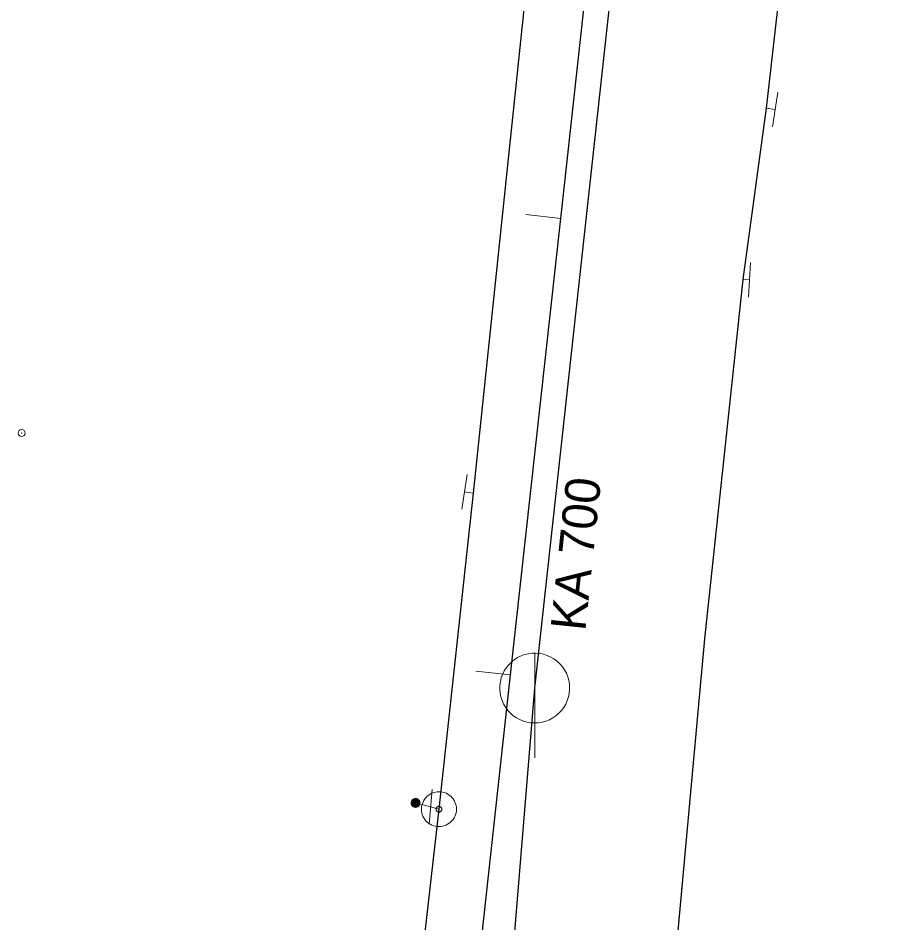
# Model space of a CAD drawing. Extents: x -783064 to -782702, y -1007904 to -1007145.
# Drawn here: x -782822.62 to -782797.57, y -1007652.48 to -1007626.56 of the extents above; entities that cross this region are included whole.
import ezdxf

# ---------------------------------------------------------------- set-up
doc = ezdxf.new("R2010")
doc.units = 0
doc.header["$LTSCALE"] = 0.4
doc.header["$PDMODE"] = 32
doc.header["$PDSIZE"] = 0.2
for name, color, linetype, lineweight in [('1', 7, 'Continuous', 13), ('11', 7, 'Continuous', 13), ('14', 7, 'Continuous', 13), ('17', 7, 'Continuous', 25), ('22', 7, 'Continuous', 13), ('34', 7, 'Continuous', 13), ('47', 7, 'Continuous', 13), ('9', 7, 'Continuous', 13)]:
    doc.layers.add(name, color=color, linetype=linetype, lineweight=lineweight)

msp = doc.modelspace()

# ---------------------------------------------------------------- linework, layer by layer
at = {"layer": '1'}
msp.add_point((-782822.52, -1007638.449), dxfattribs=at)
at = {"layer": '11'}
for p, q in [((-782808.078, -1007632.19), (-782807.083, -1007632.299)), ((-782809.511, -1007645.262), (-782808.517, -1007645.371))]:
    msp.add_line(p, q, dxfattribs=at)
at = {"layer": '14', "lineweight": 25}
for p, q in [((-782807.829, -1007645.75), (-782798.949, -1007564.67)), ((-782809.579, -1007667.28), (-782807.829, -1007645.75))]:
    msp.add_line(p, q, dxfattribs=at)
at = {"layer": '14'}
for p, q in [((-782801.199, -1007629.14), (-782800.94, -1007629.18)), ((-782801.87, -1007634.05), (-782801.68, -1007634.06)), ((-782809.59, -1007640.17), (-782809.84, -1007640.13)), ((-782810.809, -1007649.15), (-782811.239, -1007649.04)), ((-782810.57, -1007649.22), (-782810.809, -1007649.15))]:
    msp.add_line(p, q, dxfattribs=at)
at = {"layer": '14', "lineweight": 25}
msp.add_lwpolyline([(-782810.82, -1007666.31), (-782810.458, -1007663.075), (-782808.517, -1007645.371), (-782807.083, -1007632.299), (-782805.767, -1007620.301), (-782805.445, -1007617.359), (-782805.25, -1007615.57)], dxfattribs=at)
at = {"layer": '17'}
for points in [[(-782801.55, -1007565.42), (-782803.719, -1007584.76), (-782806.96, -1007615), (-782809.59, -1007640.17), (-782810.57, -1007649.22)], [(-782797.572, -1007594.291), (-782799.44, -1007613.69), (-782801.199, -1007629.14), (-782801.87, -1007634.05), (-782802.967, -1007644.343), (-782805.123, -1007667.966)], [(-782810.57, -1007649.22), (-782812.17, -1007663.22), (-782814.498, -1007684.393), (-782816.41, -1007701.78), (-782817.839, -1007714.615)]]:
    msp.add_lwpolyline(points, dxfattribs=at)
at = {"layer": '22'}
msp.add_line((-782807.829, -1007647.75), (-782807.828, -1007644.75), dxfattribs=at)
msp.add_lwpolyline([(-782806.829, -1007645.75), (-782806.834, -1007645.641), (-782806.852, -1007645.533), (-782806.882, -1007645.427), (-782806.922, -1007645.326), (-782806.974, -1007645.229), (-782807.036, -1007645.139), (-782807.108, -1007645.056), (-782807.188, -1007644.982), (-782807.276, -1007644.916), (-782807.37, -1007644.861), (-782807.47, -1007644.816), (-782807.575, -1007644.783), (-782807.682, -1007644.761), (-782807.791, -1007644.751), (-782807.901, -1007644.753), (-782808.009, -1007644.767), (-782808.116, -1007644.792), (-782808.219, -1007644.829), (-782808.317, -1007644.878), (-782808.409, -1007644.936), (-782808.495, -1007645.005), (-782808.572, -1007645.082), (-782808.641, -1007645.168), (-782808.7, -1007645.26), (-782808.748, -1007645.358), (-782808.785, -1007645.461), (-782808.811, -1007645.568), (-782808.825, -1007645.676), (-782808.828, -1007645.786), (-782808.818, -1007645.895), (-782808.797, -1007646.002), (-782808.763, -1007646.106), (-782808.719, -1007646.206), (-782808.664, -1007646.301), (-782808.598, -1007646.389), (-782808.524, -1007646.469), (-782808.441, -1007646.541), (-782808.351, -1007646.603), (-782808.255, -1007646.655), (-782808.153, -1007646.696), (-782808.048, -1007646.726), (-782807.94, -1007646.744), (-782807.83, -1007646.75), (-782807.721, -1007646.744), (-782807.613, -1007646.726), (-782807.508, -1007646.697), (-782807.406, -1007646.656), (-782807.309, -1007646.604), (-782807.219, -1007646.542), (-782807.136, -1007646.471), (-782807.061, -1007646.391), (-782806.996, -1007646.303), (-782806.94, -1007646.209), (-782806.896, -1007646.109), (-782806.862, -1007646.005), (-782806.84, -1007645.897), (-782806.83, -1007645.788)], close=True, dxfattribs=at)
at = {"layer": '34'}
for p, q in [((-782800.864, -1007628.685), (-782801.016, -1007629.674)), ((-782801.654, -1007633.56), (-782801.706, -1007634.559)), ((-782809.918, -1007640.623), (-782809.76, -1007639.636)), ((-782810.764, -1007648.651), (-782810.854, -1007649.647))]:
    msp.add_line(p, q, dxfattribs=at)
at = {"layer": '47'}
for points in [[(-782810.623, -1007649.717), (-782810.571, -1007649.719), (-782810.519, -1007649.717), (-782810.468, -1007649.708), (-782810.417, -1007649.696), (-782810.368, -1007649.677), (-782810.321, -1007649.653), (-782810.277, -1007649.624), (-782810.237, -1007649.591), (-782810.199, -1007649.555), (-782810.166, -1007649.515), (-782810.137, -1007649.471), (-782810.114, -1007649.424), (-782810.095, -1007649.376), (-782810.081, -1007649.325), (-782810.072, -1007649.273), (-782810.07, -1007649.221), (-782810.072, -1007649.169), (-782810.081, -1007649.117), (-782810.093, -1007649.067), (-782810.112, -1007649.018), (-782810.136, -1007648.971), (-782810.165, -1007648.926), (-782810.197, -1007648.886), (-782810.234, -1007648.849), (-782810.274, -1007648.816), (-782810.318, -1007648.787), (-782810.365, -1007648.763), (-782810.413, -1007648.745), (-782810.464, -1007648.731), (-782810.516, -1007648.722), (-782810.568, -1007648.72), (-782810.62, -1007648.722), (-782810.672, -1007648.73), (-782810.722, -1007648.743), (-782810.771, -1007648.762), (-782810.818, -1007648.785), (-782810.863, -1007648.814), (-782810.903, -1007648.846), (-782810.94, -1007648.884), (-782810.973, -1007648.924), (-782811.002, -1007648.968), (-782811.026, -1007649.014), (-782811.044, -1007649.063), (-782811.058, -1007649.114), (-782811.067, -1007649.166), (-782811.069, -1007649.218), (-782811.067, -1007649.27), (-782811.059, -1007649.321), (-782811.046, -1007649.372), (-782811.027, -1007649.421), (-782811.004, -1007649.468), (-782810.975, -1007649.512), (-782810.942, -1007649.552), (-782810.905, -1007649.59), (-782810.865, -1007649.623), (-782810.821, -1007649.652), (-782810.775, -1007649.675), (-782810.726, -1007649.694), (-782810.675, -1007649.708)], [(-782810.578, -1007649.301), (-782810.569, -1007649.302), (-782810.561, -1007649.301), (-782810.553, -1007649.3), (-782810.545, -1007649.298), (-782810.536, -1007649.295), (-782810.529, -1007649.29), (-782810.521, -1007649.286), (-782810.515, -1007649.281), (-782810.509, -1007649.274), (-782810.503, -1007649.268), (-782810.498, -1007649.26), (-782810.495, -1007649.253), (-782810.492, -1007649.245), (-782810.489, -1007649.237), (-782810.488, -1007649.228), (-782810.487, -1007649.219), (-782810.488, -1007649.211), (-782810.489, -1007649.203), (-782810.491, -1007649.195), (-782810.494, -1007649.186), (-782810.499, -1007649.179), (-782810.503, -1007649.171), (-782810.508, -1007649.165), (-782810.515, -1007649.158), (-782810.521, -1007649.153), (-782810.529, -1007649.148), (-782810.536, -1007649.145), (-782810.544, -1007649.142), (-782810.552, -1007649.139), (-782810.561, -1007649.138), (-782810.57, -1007649.137), (-782810.578, -1007649.138), (-782810.586, -1007649.139), (-782810.594, -1007649.141), (-782810.603, -1007649.144), (-782810.61, -1007649.148), (-782810.618, -1007649.153), (-782810.624, -1007649.158), (-782810.631, -1007649.165), (-782810.636, -1007649.171), (-782810.641, -1007649.179), (-782810.644, -1007649.186), (-782810.647, -1007649.194), (-782810.65, -1007649.202), (-782810.651, -1007649.211), (-782810.652, -1007649.22), (-782810.651, -1007649.228), (-782810.65, -1007649.236), (-782810.648, -1007649.244), (-782810.645, -1007649.253), (-782810.641, -1007649.26), (-782810.636, -1007649.268), (-782810.631, -1007649.274), (-782810.624, -1007649.28), (-782810.618, -1007649.286), (-782810.61, -1007649.291), (-782810.603, -1007649.294), (-782810.595, -1007649.297), (-782810.587, -1007649.3)]]:
    msp.add_lwpolyline(points, close=True, dxfattribs=at)
at = {"layer": '9'}
for points in [[(-782811.365, -1007649.04), (-782811.365, -1007649.053), (-782811.362, -1007649.066), (-782811.36, -1007649.079), (-782811.355, -1007649.091), (-782811.348, -1007649.103), (-782811.342, -1007649.114), (-782811.333, -1007649.124), (-782811.323, -1007649.134), (-782811.313, -1007649.142), (-782811.303, -1007649.149), (-782811.291, -1007649.155), (-782811.279, -1007649.16), (-782811.266, -1007649.163), (-782811.252, -1007649.165), (-782811.24, -1007649.167), (-782811.227, -1007649.166), (-782811.213, -1007649.164), (-782811.201, -1007649.161), (-782811.188, -1007649.156), (-782811.176, -1007649.15), (-782811.166, -1007649.143), (-782811.156, -1007649.135), (-782811.146, -1007649.125), (-782811.137, -1007649.115), (-782811.13, -1007649.104), (-782811.125, -1007649.092), (-782811.12, -1007649.08), (-782811.117, -1007649.067), (-782811.115, -1007649.054), (-782811.112, -1007649.041), (-782811.114, -1007649.028), (-782811.115, -1007649.015), (-782811.119, -1007649.002), (-782811.124, -1007648.99), (-782811.129, -1007648.978), (-782811.137, -1007648.967), (-782811.144, -1007648.957), (-782811.154, -1007648.947), (-782811.164, -1007648.939), (-782811.176, -1007648.932), (-782811.188, -1007648.926), (-782811.2, -1007648.921), (-782811.213, -1007648.918), (-782811.225, -1007648.916), (-782811.239, -1007648.915), (-782811.252, -1007648.915), (-782811.264, -1007648.917), (-782811.277, -1007648.92), (-782811.289, -1007648.925), (-782811.301, -1007648.931), (-782811.313, -1007648.938), (-782811.323, -1007648.946), (-782811.333, -1007648.956), (-782811.34, -1007648.966), (-782811.348, -1007648.977), (-782811.353, -1007648.989), (-782811.358, -1007649.001), (-782811.362, -1007649.014), (-782811.364, -1007649.027)], [(-782811.345, -1007649.04), (-782811.345, -1007649.051), (-782811.343, -1007649.062), (-782811.34, -1007649.073), (-782811.337, -1007649.083), (-782811.331, -1007649.093), (-782811.326, -1007649.102), (-782811.318, -1007649.111), (-782811.311, -1007649.119), (-782811.301, -1007649.126), (-782811.293, -1007649.132), (-782811.282, -1007649.137), (-782811.272, -1007649.141), (-782811.262, -1007649.144), (-782811.25, -1007649.147), (-782811.24, -1007649.147), (-782811.228, -1007649.147), (-782811.218, -1007649.145), (-782811.206, -1007649.142), (-782811.196, -1007649.138), (-782811.186, -1007649.133), (-782811.178, -1007649.127), (-782811.169, -1007649.12), (-782811.161, -1007649.112), (-782811.154, -1007649.103), (-782811.147, -1007649.094), (-782811.142, -1007649.084), (-782811.139, -1007649.074), (-782811.136, -1007649.063), (-782811.134, -1007649.052), (-782811.132, -1007649.041), (-782811.132, -1007649.03), (-782811.134, -1007649.019), (-782811.137, -1007649.008), (-782811.142, -1007648.998), (-782811.147, -1007648.988), (-782811.152, -1007648.979), (-782811.159, -1007648.97), (-782811.168, -1007648.962), (-782811.176, -1007648.955), (-782811.186, -1007648.949), (-782811.196, -1007648.944), (-782811.205, -1007648.94), (-782811.217, -1007648.937), (-782811.227, -1007648.935), (-782811.239, -1007648.935), (-782811.25, -1007648.934), (-782811.261, -1007648.936), (-782811.272, -1007648.939), (-782811.281, -1007648.943), (-782811.291, -1007648.948), (-782811.301, -1007648.954), (-782811.309, -1007648.961), (-782811.318, -1007648.969), (-782811.325, -1007648.978), (-782811.33, -1007648.987), (-782811.335, -1007648.997), (-782811.34, -1007649.007), (-782811.343, -1007649.018), (-782811.345, -1007649.029)], [(-782811.326, -1007649.04), (-782811.326, -1007649.049), (-782811.325, -1007649.058), (-782811.321, -1007649.067), (-782811.318, -1007649.075), (-782811.315, -1007649.083), (-782811.309, -1007649.091), (-782811.303, -1007649.098), (-782811.298, -1007649.104), (-782811.291, -1007649.11), (-782811.282, -1007649.115), (-782811.274, -1007649.119), (-782811.267, -1007649.122), (-782811.257, -1007649.125), (-782811.249, -1007649.126), (-782811.24, -1007649.128), (-782811.23, -1007649.127), (-782811.222, -1007649.126), (-782811.213, -1007649.123), (-782811.205, -1007649.12), (-782811.196, -1007649.116), (-782811.188, -1007649.111), (-782811.181, -1007649.105), (-782811.176, -1007649.099), (-782811.169, -1007649.092), (-782811.164, -1007649.084), (-782811.161, -1007649.076), (-782811.157, -1007649.068), (-782811.154, -1007649.059), (-782811.154, -1007649.05), (-782811.151, -1007649.041), (-782811.152, -1007649.032), (-782811.154, -1007649.023), (-782811.156, -1007649.014), (-782811.159, -1007649.006), (-782811.164, -1007648.998), (-782811.169, -1007648.99), (-782811.174, -1007648.983), (-782811.181, -1007648.977), (-782811.188, -1007648.971), (-782811.196, -1007648.966), (-782811.203, -1007648.962), (-782811.212, -1007648.959), (-782811.22, -1007648.956), (-782811.23, -1007648.955), (-782811.239, -1007648.954), (-782811.247, -1007648.954), (-782811.257, -1007648.955), (-782811.266, -1007648.958), (-782811.274, -1007648.961), (-782811.281, -1007648.965), (-782811.289, -1007648.97), (-782811.296, -1007648.976), (-782811.303, -1007648.982), (-782811.308, -1007648.989), (-782811.313, -1007648.997), (-782811.318, -1007649.005), (-782811.321, -1007649.013), (-782811.323, -1007649.022), (-782811.325, -1007649.031)], [(-782811.306, -1007649.04), (-782811.306, -1007649.047), (-782811.304, -1007649.054), (-782811.303, -1007649.061), (-782811.301, -1007649.067), (-782811.298, -1007649.073), (-782811.294, -1007649.079), (-782811.289, -1007649.085), (-782811.284, -1007649.09), (-782811.279, -1007649.094), (-782811.272, -1007649.098), (-782811.267, -1007649.101), (-782811.261, -1007649.104), (-782811.254, -1007649.105), (-782811.247, -1007649.108), (-782811.24, -1007649.108), (-782811.232, -1007649.108), (-782811.225, -1007649.106), (-782811.218, -1007649.105), (-782811.213, -1007649.102), (-782811.205, -1007649.099), (-782811.201, -1007649.095), (-782811.195, -1007649.091), (-782811.19, -1007649.086), (-782811.186, -1007649.08), (-782811.181, -1007649.074), (-782811.178, -1007649.068), (-782811.176, -1007649.062), (-782811.174, -1007649.055), (-782811.173, -1007649.048), (-782811.171, -1007649.041), (-782811.171, -1007649.034), (-782811.173, -1007649.027), (-782811.174, -1007649.02), (-782811.178, -1007649.014), (-782811.181, -1007649.007), (-782811.184, -1007649.002), (-782811.188, -1007648.996), (-782811.193, -1007648.991), (-782811.2, -1007648.987), (-782811.205, -1007648.983), (-782811.212, -1007648.98), (-782811.218, -1007648.977), (-782811.225, -1007648.975), (-782811.232, -1007648.974), (-782811.239, -1007648.974), (-782811.245, -1007648.974), (-782811.252, -1007648.974), (-782811.259, -1007648.976), (-782811.266, -1007648.979), (-782811.272, -1007648.982), (-782811.277, -1007648.986), (-782811.284, -1007648.99), (-782811.289, -1007648.995), (-782811.293, -1007649.001), (-782811.296, -1007649.006), (-782811.299, -1007649.013), (-782811.303, -1007649.019), (-782811.303, -1007649.026), (-782811.306, -1007649.033)], [(-782811.286, -1007649.04), (-782811.286, -1007649.045), (-782811.286, -1007649.05), (-782811.284, -1007649.055), (-782811.282, -1007649.059), (-782811.281, -1007649.064), (-782811.277, -1007649.068), (-782811.274, -1007649.071), (-782811.271, -1007649.075), (-782811.267, -1007649.078), (-782811.264, -1007649.081), (-782811.259, -1007649.083), (-782811.254, -1007649.085), (-782811.25, -1007649.086), (-782811.245, -1007649.088), (-782811.24, -1007649.088), (-782811.235, -1007649.088), (-782811.23, -1007649.087), (-782811.225, -1007649.086), (-782811.22, -1007649.084), (-782811.215, -1007649.082), (-782811.212, -1007649.079), (-782811.208, -1007649.076), (-782811.205, -1007649.072), (-782811.201, -1007649.069), (-782811.198, -1007649.065), (-782811.196, -1007649.06), (-782811.195, -1007649.056), (-782811.193, -1007649.051), (-782811.193, -1007649.046), (-782811.191, -1007649.041), (-782811.191, -1007649.036), (-782811.193, -1007649.031), (-782811.193, -1007649.026), (-782811.196, -1007649.022), (-782811.198, -1007649.017), (-782811.201, -1007649.013), (-782811.203, -1007649.009), (-782811.206, -1007649.006), (-782811.21, -1007649.003), (-782811.215, -1007649), (-782811.22, -1007648.998), (-782811.223, -1007648.996), (-782811.228, -1007648.995), (-782811.233, -1007648.994), (-782811.239, -1007648.994), (-782811.244, -1007648.994), (-782811.249, -1007648.995), (-782811.254, -1007648.995), (-782811.257, -1007648.997), (-782811.262, -1007648.999), (-782811.267, -1007649.002), (-782811.269, -1007649.005), (-782811.274, -1007649.008), (-782811.276, -1007649.012), (-782811.279, -1007649.016), (-782811.281, -1007649.021), (-782811.284, -1007649.025), (-782811.284, -1007649.03), (-782811.286, -1007649.035)], [(-782811.266, -1007649.04), (-782811.266, -1007649.043), (-782811.267, -1007649.046), (-782811.266, -1007649.048), (-782811.264, -1007649.051), (-782811.264, -1007649.054), (-782811.262, -1007649.056), (-782811.259, -1007649.058), (-782811.257, -1007649.06), (-782811.255, -1007649.062), (-782811.254, -1007649.064), (-782811.25, -1007649.066), (-782811.247, -1007649.067), (-782811.245, -1007649.067), (-782811.242, -1007649.068), (-782811.24, -1007649.068), (-782811.237, -1007649.068), (-782811.233, -1007649.068), (-782811.23, -1007649.067), (-782811.228, -1007649.066), (-782811.225, -1007649.065), (-782811.223, -1007649.063), (-782811.22, -1007649.061), (-782811.218, -1007649.059), (-782811.218, -1007649.057), (-782811.215, -1007649.055), (-782811.215, -1007649.052), (-782811.213, -1007649.049), (-782811.213, -1007649.047), (-782811.212, -1007649.044), (-782811.21, -1007649.041), (-782811.212, -1007649.038), (-782811.212, -1007649.035), (-782811.213, -1007649.032), (-782811.213, -1007649.03), (-782811.215, -1007649.027), (-782811.217, -1007649.025), (-782811.218, -1007649.022), (-782811.22, -1007649.02), (-782811.223, -1007649.019), (-782811.225, -1007649.017), (-782811.227, -1007649.016), (-782811.23, -1007649.015), (-782811.232, -1007649.014), (-782811.235, -1007649.014), (-782811.239, -1007649.013), (-782811.242, -1007649.014), (-782811.245, -1007649.013), (-782811.247, -1007649.015), (-782811.25, -1007649.015), (-782811.252, -1007649.016), (-782811.254, -1007649.018), (-782811.257, -1007649.019), (-782811.259, -1007649.021), (-782811.261, -1007649.024), (-782811.262, -1007649.026), (-782811.264, -1007649.029), (-782811.264, -1007649.031), (-782811.266, -1007649.034), (-782811.266, -1007649.037)], [(-782811.247, -1007649.04), (-782811.247, -1007649.042), (-782811.247, -1007649.042), (-782811.245, -1007649.042), (-782811.245, -1007649.044), (-782811.247, -1007649.045), (-782811.245, -1007649.045), (-782811.245, -1007649.045), (-782811.245, -1007649.047), (-782811.245, -1007649.047), (-782811.244, -1007649.048), (-782811.242, -1007649.048), (-782811.242, -1007649.048), (-782811.242, -1007649.049), (-782811.24, -1007649.049), (-782811.24, -1007649.049), (-782811.239, -1007649.049), (-782811.237, -1007649.049), (-782811.237, -1007649.048), (-782811.237, -1007649.048), (-782811.235, -1007649.048), (-782811.235, -1007649.047), (-782811.235, -1007649.047), (-782811.233, -1007649.046), (-782811.233, -1007649.046), (-782811.232, -1007649.045), (-782811.232, -1007649.044), (-782811.23, -1007649.043), (-782811.23, -1007649.043), (-782811.23, -1007649.042), (-782811.23, -1007649.041), (-782811.23, -1007649.04), (-782811.23, -1007649.039), (-782811.23, -1007649.039), (-782811.232, -1007649.038), (-782811.232, -1007649.037), (-782811.232, -1007649.036), (-782811.232, -1007649.036), (-782811.233, -1007649.035), (-782811.233, -1007649.035), (-782811.235, -1007649.034), (-782811.235, -1007649.034), (-782811.237, -1007649.033), (-782811.237, -1007649.033), (-782811.237, -1007649.033), (-782811.239, -1007649.033), (-782811.24, -1007649.033), (-782811.24, -1007649.033), (-782811.24, -1007649.033), (-782811.242, -1007649.034), (-782811.242, -1007649.033), (-782811.244, -1007649.035), (-782811.244, -1007649.035), (-782811.245, -1007649.035), (-782811.245, -1007649.035), (-782811.245, -1007649.037), (-782811.245, -1007649.038), (-782811.245, -1007649.039), (-782811.247, -1007649.039), (-782811.247, -1007649.04)]]:
    msp.add_lwpolyline(points, close=True, dxfattribs=at)

# ---------------------------------------------------------------- texts
at = {"layer": '1'}
msp.add_text('KA 700', height=1, rotation=84, dxfattribs=at).set_placement((-782806.382, -1007644.138))

doc.saveas('drawing.dxf')
